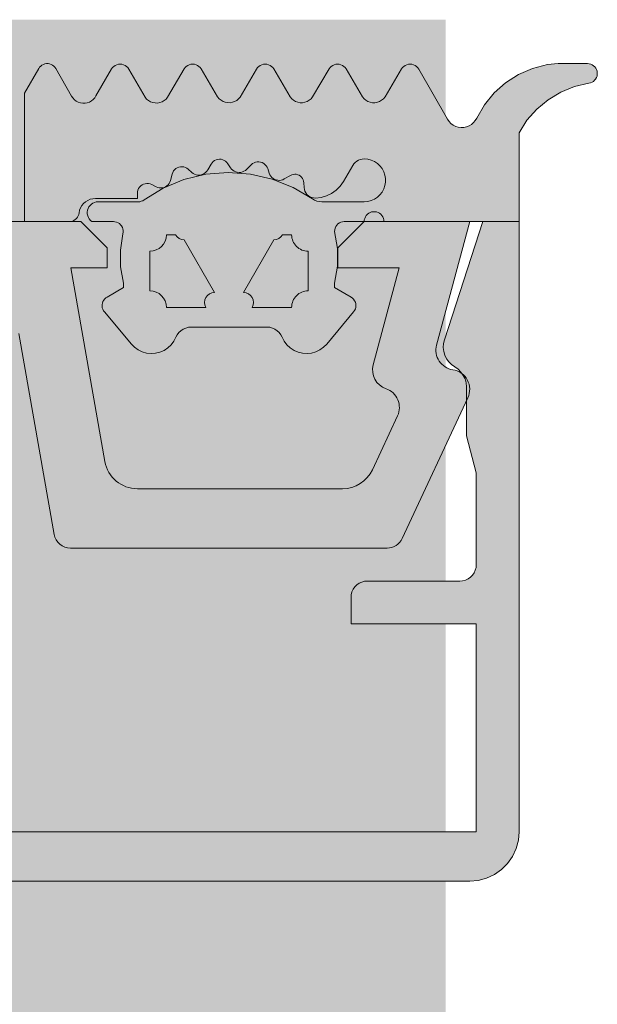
# Model space of a CAD drawing. Header units: metres. Extents: x -3.6 to 84.5, y -11 to 16.8.
# Tile 583 of 656: x 61.5798 to 61.5974, y -0.2097 to -0.1799. Entities that reach past the tile are written whole.
import ezdxf

# ---------------------------------------------------------------- set-up
doc = ezdxf.new("R2010")
doc.units = ezdxf.units.M
doc.header["$MEASUREMENT"] = 0
doc.layers.add('301 - Elemente.Linie', color=7, linetype='Continuous')
doc.layers.add('302 - Elemente.Schraffur', color=7, linetype='Continuous')

msp = doc.modelspace()

# ---------------------------------------------------------------- hatches: boundary and pattern name
at = {"layer": '302 - Elemente.Schraffur', "linetype": 'Continuous', "lineweight": 0, "true_color": 0x002a3f}
msp.add_hatch(color=158, dxfattribs=at).paths.add_polyline_path([(61.592764, -0.413469), (61.592764, -0.179878), (61.542764, -0.179878), (61.542764, -0.413469)])
at = {"layer": '302 - Elemente.Schraffur', "linetype": 'Continuous', "lineweight": 5}
h = msp.add_hatch(color=7, dxfattribs=at)
h.paths.add_polyline_path([(61.579989, -0.182104), (61.579989, -0.185999), (61.581343, -0.185999), (61.581391, -0.185995), (61.581438, -0.185984), (61.581482, -0.185965), (61.581523, -0.18594), (61.581559, -0.185908), (61.581589, -0.18587), (61.581613, -0.185829), (61.581631, -0.185784), (61.581657, -0.185658), (61.581686, -0.185583), (61.581726, -0.185514), (61.581777, -0.185452), (61.581837, -0.185399), (61.581905, -0.185356), (61.581979, -0.185325), (61.582057, -0.185306), (61.582137, -0.185299), (61.583409, -0.185299), (61.583409, -0.185144), (61.583413, -0.185094), (61.583426, -0.185044), (61.583447, -0.184998), (61.583476, -0.184956), (61.583511, -0.184919), (61.583552, -0.184889), (61.583598, -0.184866), (61.583647, -0.184851), (61.583697, -0.184845), (61.583748, -0.184847), (61.583798, -0.184858), (61.583845, -0.184877), (61.583983, -0.184947), (61.584028, -0.184966), (61.584075, -0.184977), (61.584123, -0.18498), (61.584171, -0.184975), (61.584218, -0.184963), (61.584263, -0.184943), (61.584303, -0.184916), (61.584339, -0.184884), (61.584369, -0.184846), (61.584392, -0.184803), (61.584409, -0.184757), (61.584462, -0.184557), (61.58448, -0.184509), (61.584505, -0.184465), (61.584537, -0.184426), (61.584576, -0.184392), (61.584619, -0.184366), (61.584667, -0.184347), (61.584717, -0.184337), (61.584768, -0.184335), (61.584818, -0.184342), (61.584867, -0.184358), (61.584912, -0.184381), (61.584953, -0.184412), (61.58506, -0.184508), (61.5851, -0.184539), (61.585145, -0.184563), (61.585194, -0.18458), (61.585244, -0.184588), (61.585295, -0.184589), (61.585346, -0.184581), (61.585394, -0.184565), (61.58544, -0.184541), (61.58548, -0.18451), (61.585516, -0.184474), (61.585545, -0.184431), (61.585645, -0.184258), (61.585674, -0.184216), (61.58571, -0.18418), (61.585751, -0.18415), (61.585797, -0.184128), (61.585846, -0.184114), (61.585897, -0.184108), (61.585948, -0.184111), (61.585997, -0.184123), (61.586044, -0.184143), (61.586087, -0.18417), (61.586125, -0.184205), (61.586156, -0.184245), (61.586235, -0.184366), (61.586266, -0.184406), (61.586303, -0.184441), (61.586346, -0.184469), (61.586392, -0.184491), (61.586441, -0.184504), (61.586492, -0.184509), (61.586543, -0.184507), (61.586593, -0.184495), (61.586641, -0.184476), (61.586684, -0.18445), (61.586723, -0.184417), (61.586865, -0.184276), (61.586904, -0.184243), (61.586948, -0.184217), (61.586995, -0.184199), (61.587045, -0.184189), (61.587096, -0.184188), (61.587147, -0.184196), (61.587195, -0.184212), (61.58724, -0.184236), (61.58728, -0.184267), (61.587315, -0.184305), (61.587342, -0.184348), (61.587362, -0.184395), (61.587407, -0.184532), (61.587426, -0.184579), (61.587453, -0.184622), (61.587487, -0.184661), (61.587526, -0.184693), (61.58757, -0.184719), (61.587618, -0.184738), (61.587668, -0.184748), (61.587719, -0.18475), (61.58777, -0.184744), (61.587819, -0.18473), (61.587865, -0.184708), (61.588051, -0.184601), (61.588093, -0.184581), (61.588138, -0.184569), (61.588184, -0.184564), (61.58823, -0.184567), (61.588275, -0.184579), (61.588317, -0.184597), (61.588356, -0.184623), (61.58839, -0.184654), (61.588417, -0.184691), (61.588439, -0.184732), (61.588453, -0.184776), (61.588459, -0.184822), (61.588467, -0.184966), (61.588474, -0.185023), (61.588492, -0.185078), (61.588518, -0.185129), (61.588553, -0.185175), (61.588595, -0.185214), (61.588643, -0.185246), (61.588696, -0.185269), (61.588752, -0.185283), (61.58881, -0.185287), (61.588981, -0.185269), (61.589146, -0.185223), (61.589301, -0.185149), (61.589442, -0.18505), (61.589563, -0.184928), (61.589661, -0.184787), (61.589943, -0.184299), (61.589976, -0.18425), (61.590017, -0.184206), (61.590064, -0.184169), (61.590115, -0.184139), (61.590171, -0.184117), (61.590229, -0.184104), (61.590289, -0.184099), (61.590396, -0.184108), (61.5905, -0.184135), (61.590598, -0.184178), (61.590688, -0.184236), (61.590767, -0.184309), (61.590833, -0.184394), (61.590884, -0.184488), (61.590919, -0.18459), (61.590937, -0.184696), (61.590937, -0.184803), (61.590919, -0.184909), (61.590884, -0.18501), (61.590833, -0.185105), (61.590767, -0.18519), (61.590688, -0.185262), (61.590598, -0.185321), (61.5905, -0.185364), (61.590396, -0.18539), (61.590289, -0.185399), (61.589005, -0.185399), (61.588929, -0.185393), (61.588854, -0.185376), (61.588783, -0.185348), (61.588133, -0.184962), (61.587501, -0.184709), (61.586838, -0.184557), (61.58616, -0.184509), (61.585482, -0.184567), (61.584821, -0.184727), (61.584193, -0.184988), (61.583573, -0.185367), (61.583529, -0.185385), (61.583484, -0.185396), (61.583437, -0.185399), (61.582219, -0.185399), (61.582164, -0.185404), (61.58211, -0.185418), (61.582059, -0.185441), (61.582013, -0.185472), (61.581973, -0.18551), (61.581939, -0.185554), (61.581914, -0.185604), (61.581897, -0.185657), (61.581889, -0.185712), (61.581891, -0.185767), (61.581902, -0.185822), (61.581922, -0.185874), (61.581951, -0.185921), (61.581987, -0.185964), (61.582029, -0.185999), (61.58268, -0.185999), (61.582729, -0.186003), (61.582777, -0.186015), (61.582822, -0.186035), (61.582863, -0.186061), (61.582899, -0.186094), (61.58293, -0.186133), (61.582953, -0.186176), (61.58297, -0.186222), (61.582979, -0.18627), (61.582979, -0.186319), (61.582897, -0.186868), (61.582902, -0.187374), (61.582989, -0.187872), (61.582989, -0.187999), (61.582489, -0.188288), (61.58245, -0.188315), (61.582415, -0.188348), (61.582387, -0.188386), (61.582364, -0.188428), (61.582349, -0.188472), (61.58234, -0.188519), (61.58234, -0.188567), (61.582346, -0.188614), (61.582361, -0.188659), (61.582382, -0.188702), (61.582409, -0.188741), (61.583226, -0.189714), (61.583322, -0.18981), (61.583433, -0.189889), (61.583556, -0.189948), (61.583688, -0.189985), (61.583823, -0.189999), (61.583959, -0.18999), (61.584092, -0.189958), (61.584217, -0.189904), (61.584331, -0.189829), (61.584431, -0.189737), (61.584514, -0.189628), (61.584616, -0.189433), (61.584666, -0.189366), (61.584727, -0.189308), (61.584797, -0.189261), (61.584874, -0.189227), (61.584955, -0.189206), (61.585038, -0.189199), (61.58734, -0.189199), (61.587423, -0.189206), (61.587505, -0.189227), (61.587581, -0.189261), (61.587651, -0.189308), (61.587712, -0.189366), (61.587763, -0.189433), (61.587864, -0.189628), (61.587947, -0.189736), (61.588047, -0.189829), (61.588161, -0.189904), (61.588286, -0.189958), (61.588419, -0.18999), (61.588555, -0.189999), (61.588691, -0.189985), (61.588822, -0.189948), (61.588945, -0.189889), (61.589056, -0.18981), (61.589152, -0.189714), (61.589969, -0.188741), (61.589999, -0.188698), (61.590021, -0.18865), (61.590034, -0.1886), (61.590039, -0.188548), (61.590034, -0.188496), (61.590021, -0.188445), (61.589999, -0.188398), (61.589969, -0.188355), (61.589932, -0.188318), (61.589889, -0.188288), (61.589389, -0.187999), (61.589389, -0.187872), (61.589478, -0.18735), (61.589478, -0.186821), (61.589389, -0.186299), (61.589394, -0.186248), (61.589407, -0.186198), (61.589428, -0.186151), (61.589458, -0.186108), (61.589494, -0.186071), (61.589536, -0.186041), (61.589583, -0.186019), (61.589633, -0.186005), (61.589684, -0.185999), (61.590289, -0.185999), (61.590293, -0.18595), (61.590305, -0.185902), (61.590325, -0.185857), (61.590352, -0.185815), (61.590386, -0.185779), (61.590425, -0.185748), (61.590469, -0.185725), (61.590515, -0.185708), (61.590564, -0.1857), (61.590614, -0.1857), (61.590663, -0.185708), (61.59071, -0.185725), (61.590753, -0.185748), (61.590792, -0.185779), (61.590826, -0.185815), (61.590853, -0.185857), (61.590873, -0.185902), (61.590885, -0.18595), (61.590889, -0.185999), (61.594989, -0.185999), (61.594989, -0.183309), (61.595227, -0.182929), (61.595522, -0.182591), (61.595866, -0.182304), (61.596251, -0.182073), (61.596668, -0.181906), (61.597153, -0.181795), (61.5972, -0.181776), (61.597242, -0.181749), (61.597279, -0.181716), (61.59731, -0.181677), (61.597335, -0.181634), (61.597351, -0.181587), (61.59736, -0.181537), (61.59736, -0.181488), (61.597353, -0.181438), (61.597337, -0.181391), (61.597313, -0.181347), (61.597283, -0.181307), (61.597246, -0.181274), (61.597205, -0.181246), (61.597159, -0.181226), (61.597111, -0.181214), (61.597061, -0.18121), (61.596177, -0.181211), (61.595849, -0.181239), (61.595397, -0.181353), (61.594969, -0.181537), (61.594576, -0.181788), (61.594228, -0.182098), (61.593934, -0.182459), (61.593659, -0.182935), (61.593605, -0.183), (61.593542, -0.183054), (61.59347, -0.183097), (61.593392, -0.183128), (61.59331, -0.183145), (61.593227, -0.183148), (61.593144, -0.183137), (61.593064, -0.183113), (61.592989, -0.183076), (61.592921, -0.183026), (61.592863, -0.182966), (61.592815, -0.182897), (61.591943, -0.181376), (61.591913, -0.181333), (61.591876, -0.181296), (61.591834, -0.181266), (61.591787, -0.181244), (61.591737, -0.18123), (61.591685, -0.181225), (61.591633, -0.181229), (61.591582, -0.181242), (61.591535, -0.181264), (61.591492, -0.181293), (61.591455, -0.181329), (61.591425, -0.181372), (61.590921, -0.182219), (61.590874, -0.182275), (61.590819, -0.182321), (61.590756, -0.182357), (61.590688, -0.182382), (61.590616, -0.182395), (61.590544, -0.182395), (61.590472, -0.182382), (61.590404, -0.182357), (61.590341, -0.182321), (61.590286, -0.182275), (61.590239, -0.182219), (61.589741, -0.181372), (61.589711, -0.18133), (61.589674, -0.181294), (61.589631, -0.181264), (61.589584, -0.181242), (61.589534, -0.181229), (61.589483, -0.181224), (61.589431, -0.181229), (61.589381, -0.181242), (61.589334, -0.181264), (61.589291, -0.181293), (61.589254, -0.18133), (61.589224, -0.181372), (61.588723, -0.182219), (61.588676, -0.182275), (61.588621, -0.182321), (61.588558, -0.182357), (61.58849, -0.182382), (61.588419, -0.182395), (61.588347, -0.182395), (61.588276, -0.182382), (61.588208, -0.182357), (61.588145, -0.182321), (61.58809, -0.182275), (61.588043, -0.182219), (61.587545, -0.181372), (61.587515, -0.18133), (61.587478, -0.181293), (61.587435, -0.181264), (61.587388, -0.181242), (61.587337, -0.181229), (61.587285, -0.181224), (61.587234, -0.181229), (61.587183, -0.181243), (61.587136, -0.181265), (61.587094, -0.181294), (61.587057, -0.181331), (61.587027, -0.181374), (61.58653, -0.182229), (61.586481, -0.182282), (61.586424, -0.182327), (61.58636, -0.182361), (61.586292, -0.182383), (61.58622, -0.182394), (61.586148, -0.182393), (61.586077, -0.18238), (61.586009, -0.182355), (61.585946, -0.18232), (61.58589, -0.182274), (61.585843, -0.182219), (61.585345, -0.181372), (61.585315, -0.18133), (61.585278, -0.181293), (61.585235, -0.181264), (61.585188, -0.181242), (61.585138, -0.181229), (61.585086, -0.181224), (61.585034, -0.181229), (61.584984, -0.181242), (61.584937, -0.181264), (61.584894, -0.181294), (61.584857, -0.18133), (61.584827, -0.181373), (61.584326, -0.182229), (61.584279, -0.182284), (61.584223, -0.182331), (61.58416, -0.182367), (61.584092, -0.182391), (61.584021, -0.182404), (61.583948, -0.182403), (61.583877, -0.182391), (61.583808, -0.182366), (61.583746, -0.18233), (61.58369, -0.182284), (61.583643, -0.182228), (61.583145, -0.181374), (61.583115, -0.181331), (61.583078, -0.181295), (61.583036, -0.181265), (61.582988, -0.181243), (61.582938, -0.181229), (61.582886, -0.181225), (61.582834, -0.181229), (61.582784, -0.181243), (61.582737, -0.181265), (61.582694, -0.181294), (61.582657, -0.181331), (61.582627, -0.181373), (61.582152, -0.182185), (61.582115, -0.182244), (61.58207, -0.182296), (61.582016, -0.18234), (61.581955, -0.182374), (61.58189, -0.182398), (61.581821, -0.18241), (61.581752, -0.182411), (61.581683, -0.182401), (61.581617, -0.182379), (61.581555, -0.182346), (61.5815, -0.182303), (61.581453, -0.182252), (61.581415, -0.182194), (61.580936, -0.18136), (61.580908, -0.18132), (61.580875, -0.181285), (61.580836, -0.181256), (61.580793, -0.181233), (61.580747, -0.181218), (61.5807, -0.18121), (61.580651, -0.18121), (61.580603, -0.181218), (61.580557, -0.181233), (61.580515, -0.181256), (61.580476, -0.181285), (61.580443, -0.18132), (61.580415, -0.18136)])
h.paths.add_polyline_path([(61.58379, -0.188125), (61.583789, -0.1881), (61.583789, -0.1869), (61.58379, -0.186876), (61.583791, -0.186851), (61.583794, -0.186827), (61.583799, -0.186802), (61.583804, -0.186779), (61.583811, -0.186755), (61.583818, -0.186732), (61.583827, -0.186709), (61.583837, -0.186686), (61.583848, -0.186664), (61.58386, -0.186643), (61.583873, -0.186622), (61.583887, -0.186602), (61.583902, -0.186583), (61.583919, -0.186564), (61.583935, -0.186547), (61.583953, -0.18653), (61.583972, -0.186514), (61.583991, -0.186498), (61.584011, -0.186484), (61.584032, -0.186471), (61.584053, -0.186459), (61.584075, -0.186448), (61.584098, -0.186438), (61.584121, -0.186429), (61.584144, -0.186422), (61.584167, -0.186415), (61.584191, -0.18641), (61.584216, -0.186405), (61.58424, -0.186402), (61.584264, -0.186401), (61.584289, -0.1864), (61.584575, -0.1864), (61.584595, -0.186401), (61.584614, -0.186404), (61.584633, -0.186408), (61.584652, -0.186413), (61.584671, -0.186419), (61.584689, -0.186427), (61.584707, -0.186435), (61.584724, -0.186445), (61.58474, -0.186456), (61.584756, -0.186468), (61.58477, -0.186481), (61.584784, -0.186495), (61.584797, -0.18651), (61.584809, -0.186525), (61.58482, -0.186542), (61.585749, -0.18815), (61.585758, -0.188167), (61.585766, -0.188185), (61.585773, -0.188204), (61.585779, -0.188222), (61.585783, -0.188242), (61.585786, -0.188261), (61.585788, -0.18828), (61.585789, -0.1883), (61.585788, -0.18832), (61.585786, -0.188339), (61.585783, -0.188359), (61.585779, -0.188378), (61.585773, -0.188396), (61.585766, -0.188415), (61.585758, -0.188433), (61.585749, -0.18845), (61.585738, -0.188467), (61.585727, -0.188483), (61.585715, -0.188498), (61.585701, -0.188512), (61.585687, -0.188526), (61.585672, -0.188538), (61.585656, -0.188549), (61.585639, -0.18856), (61.585622, -0.188569), (61.585604, -0.188577), (61.585585, -0.188584), (61.585567, -0.18859), (61.585547, -0.188594), (61.585528, -0.188597), (61.585509, -0.188599), (61.585489, -0.1886), (61.584289, -0.1886), (61.584264, -0.188599), (61.58424, -0.188598), (61.584216, -0.188595), (61.584191, -0.18859), (61.584167, -0.188585), (61.584144, -0.188578), (61.584121, -0.188571), (61.584098, -0.188562), (61.584075, -0.188552), (61.584053, -0.188541), (61.584032, -0.188529), (61.584011, -0.188516), (61.583991, -0.188502), (61.583972, -0.188487), (61.583953, -0.18847), (61.583935, -0.188454), (61.583919, -0.188436), (61.583902, -0.188417), (61.583887, -0.188398), (61.583873, -0.188378), (61.58386, -0.188357), (61.583848, -0.188336), (61.583837, -0.188314), (61.583827, -0.188291), (61.583818, -0.188268), (61.583811, -0.188245), (61.583804, -0.188222), (61.583799, -0.188198), (61.583794, -0.188173), (61.583791, -0.188149)], flags=0)
h.paths.add_polyline_path([(61.58659, -0.18832), (61.586589, -0.1883), (61.58659, -0.18828), (61.586592, -0.188261), (61.586595, -0.188242), (61.586599, -0.188222), (61.586605, -0.188204), (61.586612, -0.188185), (61.58662, -0.188167), (61.586629, -0.18815), (61.587558, -0.186542), (61.587569, -0.186525), (61.587581, -0.18651), (61.587594, -0.186495), (61.587608, -0.186481), (61.587622, -0.186468), (61.587638, -0.186456), (61.587654, -0.186445), (61.587671, -0.186435), (61.587689, -0.186427), (61.587707, -0.186419), (61.587726, -0.186413), (61.587745, -0.186408), (61.587764, -0.186404), (61.587783, -0.186401), (61.587803, -0.1864), (61.588089, -0.1864), (61.588113, -0.186401), (61.588138, -0.186402), (61.588162, -0.186405), (61.588186, -0.18641), (61.58821, -0.186415), (61.588234, -0.186422), (61.588257, -0.186429), (61.58828, -0.186438), (61.588303, -0.186448), (61.588325, -0.186459), (61.588346, -0.186471), (61.588367, -0.186484), (61.588387, -0.186498), (61.588406, -0.186514), (61.588425, -0.18653), (61.588443, -0.186546), (61.588459, -0.186564), (61.588475, -0.186583), (61.588491, -0.186602), (61.588505, -0.186622), (61.588518, -0.186643), (61.58853, -0.186664), (61.588541, -0.186686), (61.588551, -0.186709), (61.58856, -0.186732), (61.588567, -0.186755), (61.588574, -0.186779), (61.588579, -0.186802), (61.588584, -0.186827), (61.588587, -0.186851), (61.588588, -0.186876), (61.588589, -0.1869), (61.588589, -0.1881), (61.588588, -0.188125), (61.588587, -0.188149), (61.588584, -0.188173), (61.588579, -0.188198), (61.588574, -0.188222), (61.588567, -0.188245), (61.58856, -0.188268), (61.588551, -0.188291), (61.588541, -0.188314), (61.58853, -0.188336), (61.588518, -0.188357), (61.588505, -0.188378), (61.588491, -0.188398), (61.588475, -0.188417), (61.588459, -0.188436), (61.588443, -0.188454), (61.588425, -0.188471), (61.588406, -0.188487), (61.588387, -0.188502), (61.588367, -0.188516), (61.588346, -0.188529), (61.588325, -0.188541), (61.588303, -0.188552), (61.58828, -0.188562), (61.588257, -0.188571), (61.588234, -0.188579), (61.58821, -0.188585), (61.588186, -0.18859), (61.588162, -0.188595), (61.588138, -0.188598), (61.588113, -0.188599), (61.588089, -0.1886), (61.586889, -0.1886), (61.586869, -0.188599), (61.58685, -0.188597), (61.58683, -0.188594), (61.586811, -0.18859), (61.586793, -0.188584), (61.586774, -0.188577), (61.586756, -0.188569), (61.586739, -0.18856), (61.586722, -0.188549), (61.586706, -0.188538), (61.586691, -0.188526), (61.586677, -0.188512), (61.586663, -0.188498), (61.586651, -0.188483), (61.58664, -0.188467), (61.586629, -0.18845), (61.58662, -0.188433), (61.586612, -0.188415), (61.586605, -0.188396), (61.586599, -0.188378), (61.586595, -0.188359), (61.586592, -0.188339)], flags=0)
for points in [[(61.544989, -0.186), (61.544989, -0.2045), (61.545008, -0.204735), (61.545062, -0.204963), (61.545153, -0.205181), (61.545276, -0.205382), (61.545428, -0.205561), (61.545607, -0.205713), (61.545808, -0.205836), (61.546026, -0.205927), (61.546254, -0.205981), (61.546489, -0.206), (61.593489, -0.206), (61.593724, -0.205981), (61.593953, -0.205927), (61.59417, -0.205836), (61.594371, -0.205713), (61.59455, -0.205561), (61.594703, -0.205382), (61.594826, -0.205181), (61.594916, -0.204963), (61.594971, -0.204735), (61.594989, -0.2045), (61.594989, -0.186), (61.593888, -0.186), (61.592723, -0.189584), (61.592696, -0.189699), (61.592689, -0.189818), (61.592703, -0.189936), (61.592736, -0.190051), (61.592787, -0.190158), (61.592857, -0.190255), (61.592941, -0.190338), (61.593139, -0.190476), (61.593225, -0.190562), (61.593295, -0.190662), (61.593347, -0.190773), (61.593378, -0.190891), (61.593389, -0.191012), (61.593389, -0.1925), (61.593689, -0.19362), (61.593689, -0.1964), (61.593683, -0.196478), (61.593665, -0.196554), (61.593635, -0.196627), (61.593594, -0.196694), (61.593543, -0.196753), (61.593483, -0.196804), (61.593416, -0.196845), (61.593344, -0.196875), (61.593267, -0.196894), (61.593189, -0.1969), (61.590389, -0.1969), (61.590311, -0.196906), (61.590235, -0.196924), (61.590162, -0.196954), (61.590095, -0.196995), (61.590036, -0.197046), (61.589985, -0.197106), (61.589944, -0.197173), (61.589914, -0.197245), (61.589895, -0.197322), (61.589889, -0.1974), (61.589889, -0.1982), (61.593689, -0.1982), (61.593689, -0.2045), (61.546289, -0.2045), (61.546289, -0.1982), (61.550089, -0.1982), (61.550089, -0.1974), (61.550083, -0.197322), (61.550065, -0.197245), (61.550035, -0.197173), (61.549994, -0.197106), (61.549943, -0.197046), (61.549883, -0.196995), (61.549816, -0.196954), (61.549744, -0.196924), (61.549667, -0.196906), (61.549589, -0.1969), (61.546789, -0.1969), (61.546711, -0.196894), (61.546635, -0.196875), (61.546562, -0.196845), (61.546495, -0.196804), (61.546436, -0.196753), (61.546385, -0.196694), (61.546344, -0.196627), (61.546314, -0.196554), (61.546295, -0.196478), (61.546289, -0.1964), (61.546289, -0.19362), (61.546589, -0.1925), (61.546589, -0.191012), (61.5466, -0.190891), (61.546631, -0.190773), (61.546683, -0.190662), (61.546753, -0.190562), (61.546839, -0.190476), (61.547037, -0.190338), (61.547121, -0.190255), (61.547191, -0.190158), (61.547243, -0.190051), (61.547276, -0.189936), (61.547289, -0.189818), (61.547282, -0.189699), (61.547255, -0.189584), (61.54609, -0.186)], [(61.560166, -0.189398, -0.36397), (61.560462, -0.18915), (61.569739, -0.18915, -0.8), (61.570239, -0.18915), (61.579517, -0.18915, -0.36397), (61.579812, -0.189398), (61.580886, -0.195487, 0.36397), (61.581378, -0.1959), (61.590988, -0.1959, 0.291473), (61.591441, -0.195611), (61.593433, -0.191341, 0.501627), (61.592977, -0.190493, -0.448151), (61.592486, -0.189745), (61.593489, -0.186), (61.590289, -0.186), (61.589489, -0.1868), (61.589489, -0.1874), (61.591354, -0.1874), (61.590565, -0.190345, 0.394822), (61.590951, -0.191068, -0.446174), (61.591301, -0.191889), (61.59054, -0.193523, -0.291473), (61.589633, -0.1941), (61.58341, -0.1941, -0.36397), (61.582425, -0.193274), (61.581389, -0.1874), (61.582489, -0.1874), (61.582489, -0.1868), (61.581689, -0.186), (61.558289, -0.186), (61.557489, -0.1868), (61.557489, -0.1874), (61.558589, -0.1874), (61.557553, -0.193274, -0.36397), (61.556569, -0.1941), (61.550345, -0.1941, -0.291473), (61.549439, -0.193523), (61.548677, -0.191889, -0.446174), (61.549027, -0.191068, 0.394822), (61.549413, -0.190345), (61.548624, -0.1874), (61.550489, -0.1874), (61.550489, -0.1868), (61.549689, -0.186), (61.546489, -0.186), (61.547492, -0.189745, -0.448151), (61.547001, -0.190493, 0.501627), (61.546545, -0.191341), (61.548537, -0.195611, 0.291473), (61.54899, -0.1959), (61.5586, -0.1959, 0.36397), (61.559092, -0.195487)]]:
    msp.add_hatch(color=7, dxfattribs=at).paths.add_polyline_path(points)

# ---------------------------------------------------------------- linework, layer by layer
at = {"layer": '301 - Elemente.Linie', "color": 7, "linetype": 'Continuous', "lineweight": 5}
msp.add_lwpolyline([(61.589969, -0.188741), (61.589999, -0.188698), (61.590021, -0.18865), (61.590034, -0.1886), (61.590039, -0.188548), (61.590034, -0.188496), (61.590021, -0.188445), (61.589999, -0.188398), (61.589969, -0.188355), (61.589932, -0.188318), (61.589889, -0.188288), (61.589389, -0.187999), (61.589389, -0.187872), (61.589478, -0.18735), (61.589478, -0.186821), (61.589389, -0.186299), (61.589394, -0.186248), (61.589407, -0.186198), (61.589428, -0.186151), (61.589458, -0.186108), (61.589494, -0.186071), (61.589536, -0.186041), (61.589583, -0.186019), (61.589633, -0.186005), (61.589684, -0.185999), (61.590289, -0.185999), (61.590293, -0.18595), (61.590305, -0.185902), (61.590325, -0.185857), (61.590352, -0.185815), (61.590386, -0.185779), (61.590425, -0.185748), (61.590469, -0.185725), (61.590515, -0.185708), (61.590564, -0.1857), (61.590614, -0.1857), (61.590663, -0.185708), (61.59071, -0.185725), (61.590753, -0.185748), (61.590792, -0.185779), (61.590826, -0.185815), (61.590853, -0.185857), (61.590873, -0.185902), (61.590885, -0.18595), (61.590889, -0.185999), (61.594989, -0.185999), (61.594989, -0.183309), (61.595227, -0.182929), (61.595522, -0.182591), (61.595866, -0.182304), (61.596251, -0.182073), (61.596668, -0.181906), (61.597105, -0.181807), (61.597153, -0.181795), (61.5972, -0.181776), (61.597242, -0.181749), (61.597279, -0.181716), (61.59731, -0.181677), (61.597335, -0.181634), (61.597351, -0.181587), (61.59736, -0.181537), (61.59736, -0.181488), (61.597353, -0.181438), (61.597337, -0.181391), (61.597313, -0.181347), (61.597283, -0.181307), (61.597246, -0.181274), (61.597205, -0.181246), (61.597159, -0.181226), (61.597111, -0.181214), (61.597061, -0.18121), (61.596177, -0.181211), (61.595849, -0.181239), (61.595397, -0.181353), (61.594969, -0.181537), (61.594576, -0.181788), (61.594228, -0.182098), (61.593934, -0.182459), (61.593701, -0.182863), (61.593659, -0.182935), (61.593605, -0.183), (61.593542, -0.183054), (61.59347, -0.183097), (61.593392, -0.183128), (61.59331, -0.183145), (61.593227, -0.183148), (61.593144, -0.183137), (61.593064, -0.183113), (61.592989, -0.183076), (61.592921, -0.183026), (61.592863, -0.182966), (61.592815, -0.182897), (61.591943, -0.181376), (61.591913, -0.181333), (61.591876, -0.181296), (61.591834, -0.181266), (61.591787, -0.181244), (61.591737, -0.18123), (61.591685, -0.181225), (61.591633, -0.181229), (61.591582, -0.181242), (61.591535, -0.181264), (61.591492, -0.181293), (61.591455, -0.181329), (61.591425, -0.181372), (61.590921, -0.182219), (61.590874, -0.182275), (61.590819, -0.182321), (61.590756, -0.182357), (61.590688, -0.182382), (61.590616, -0.182395), (61.590544, -0.182395), (61.590472, -0.182382), (61.590404, -0.182357), (61.590341, -0.182321), (61.590286, -0.182275), (61.590239, -0.182219), (61.589741, -0.181372), (61.589711, -0.18133), (61.589674, -0.181294), (61.589631, -0.181264), (61.589584, -0.181242), (61.589534, -0.181229), (61.589483, -0.181224), (61.589431, -0.181229), (61.589381, -0.181242), (61.589334, -0.181264), (61.589291, -0.181293), (61.589254, -0.18133), (61.589224, -0.181372), (61.588723, -0.182219), (61.588676, -0.182275), (61.588621, -0.182321), (61.588558, -0.182357), (61.58849, -0.182382), (61.588419, -0.182395), (61.588347, -0.182395), (61.588276, -0.182382), (61.588208, -0.182357), (61.588145, -0.182321), (61.58809, -0.182275), (61.588043, -0.182219), (61.587545, -0.181372), (61.587515, -0.18133), (61.587478, -0.181293), (61.587435, -0.181264), (61.587388, -0.181242), (61.587337, -0.181229), (61.587285, -0.181224), (61.587234, -0.181229), (61.587183, -0.181243), (61.587136, -0.181265), (61.587094, -0.181294), (61.587057, -0.181331), (61.587027, -0.181374), (61.58653, -0.182229), (61.586481, -0.182282), (61.586424, -0.182327), (61.58636, -0.182361), (61.586292, -0.182383), (61.58622, -0.182394), (61.586148, -0.182393), (61.586077, -0.18238), (61.586009, -0.182355), (61.585946, -0.18232), (61.58589, -0.182274), (61.585843, -0.182219), (61.585345, -0.181372), (61.585315, -0.18133), (61.585278, -0.181293), (61.585235, -0.181264), (61.585188, -0.181242), (61.585138, -0.181229), (61.585086, -0.181224), (61.585034, -0.181229), (61.584984, -0.181242), (61.584937, -0.181264), (61.584894, -0.181294), (61.584857, -0.18133), (61.584827, -0.181373), (61.584326, -0.182229), (61.584279, -0.182284), (61.584223, -0.182331), (61.58416, -0.182367), (61.584092, -0.182391), (61.584021, -0.182404), (61.583948, -0.182403), (61.583877, -0.182391), (61.583808, -0.182366), (61.583746, -0.18233), (61.58369, -0.182284), (61.583643, -0.182228), (61.583145, -0.181374), (61.583115, -0.181331), (61.583078, -0.181295), (61.583036, -0.181265), (61.582988, -0.181243), (61.582938, -0.181229), (61.582886, -0.181225), (61.582834, -0.181229), (61.582784, -0.181243), (61.582737, -0.181265), (61.582694, -0.181294), (61.582657, -0.181331), (61.582627, -0.181373), (61.582152, -0.182185), (61.582115, -0.182244), (61.58207, -0.182296), (61.582016, -0.18234), (61.581955, -0.182374), (61.58189, -0.182398), (61.581821, -0.18241), (61.581752, -0.182411), (61.581683, -0.182401), (61.581617, -0.182379), (61.581555, -0.182346), (61.5815, -0.182303), (61.581453, -0.182252), (61.581415, -0.182194), (61.580936, -0.18136), (61.580908, -0.18132), (61.580875, -0.181285), (61.580836, -0.181256), (61.580793, -0.181233), (61.580747, -0.181218), (61.5807, -0.18121), (61.580651, -0.18121), (61.580603, -0.181218), (61.580557, -0.181233), (61.580515, -0.181256), (61.580476, -0.181285), (61.580443, -0.18132), (61.580415, -0.18136), (61.579989, -0.182104), (61.579989, -0.185999), (61.581343, -0.185999), (61.581391, -0.185995), (61.581438, -0.185984), (61.581482, -0.185965), (61.581523, -0.18594), (61.581559, -0.185908), (61.581589, -0.18587), (61.581613, -0.185829), (61.581631, -0.185784), (61.581641, -0.185737), (61.581657, -0.185658), (61.581686, -0.185583), (61.581726, -0.185514), (61.581777, -0.185452), (61.581837, -0.185399), (61.581905, -0.185356), (61.581979, -0.185325), (61.582057, -0.185306), (61.582137, -0.185299), (61.583409, -0.185299), (61.583409, -0.185144), (61.583413, -0.185094), (61.583426, -0.185044), (61.583447, -0.184998), (61.583476, -0.184956), (61.583511, -0.184919), (61.583552, -0.184889), (61.583598, -0.184866), (61.583647, -0.184851), (61.583697, -0.184845), (61.583748, -0.184847), (61.583798, -0.184858), (61.583845, -0.184877), (61.583983, -0.184947), (61.584028, -0.184966), (61.584075, -0.184977), (61.584123, -0.18498), (61.584171, -0.184975), (61.584218, -0.184963), (61.584263, -0.184943), (61.584303, -0.184916), (61.584339, -0.184884), (61.584369, -0.184846), (61.584392, -0.184803), (61.584409, -0.184757), (61.584462, -0.184557), (61.58448, -0.184509), (61.584505, -0.184465), (61.584537, -0.184426), (61.584576, -0.184392), (61.584619, -0.184366), (61.584667, -0.184347), (61.584717, -0.184337), (61.584768, -0.184335), (61.584818, -0.184342), (61.584867, -0.184358), (61.584912, -0.184381), (61.584953, -0.184412), (61.58506, -0.184508), (61.5851, -0.184539), (61.585145, -0.184563), (61.585194, -0.18458), (61.585244, -0.184588), (61.585295, -0.184589), (61.585346, -0.184581), (61.585394, -0.184565), (61.58544, -0.184541), (61.58548, -0.18451), (61.585516, -0.184474), (61.585545, -0.184431), (61.585645, -0.184258), (61.585674, -0.184216), (61.58571, -0.18418), (61.585751, -0.18415), (61.585797, -0.184128), (61.585846, -0.184114), (61.585897, -0.184108), (61.585948, -0.184111), (61.585997, -0.184123), (61.586044, -0.184143), (61.586087, -0.18417), (61.586125, -0.184205), (61.586156, -0.184245), (61.586235, -0.184366), (61.586266, -0.184406), (61.586303, -0.184441), (61.586346, -0.184469), (61.586392, -0.184491), (61.586441, -0.184504), (61.586492, -0.184509), (61.586543, -0.184507), (61.586593, -0.184495), (61.586641, -0.184476), (61.586684, -0.18445), (61.586723, -0.184417), (61.586865, -0.184276), (61.586904, -0.184243), (61.586948, -0.184217), (61.586995, -0.184199), (61.587045, -0.184189), (61.587096, -0.184188), (61.587147, -0.184196), (61.587195, -0.184212), (61.58724, -0.184236), (61.58728, -0.184267), (61.587315, -0.184305), (61.587342, -0.184348), (61.587362, -0.184395), (61.587407, -0.184532), (61.587426, -0.184579), (61.587453, -0.184622), (61.587487, -0.184661), (61.587526, -0.184693), (61.58757, -0.184719), (61.587618, -0.184738), (61.587668, -0.184748), (61.587719, -0.18475), (61.58777, -0.184744), (61.587819, -0.18473), (61.587865, -0.184708), (61.588051, -0.184601), (61.588093, -0.184581), (61.588138, -0.184569), (61.588184, -0.184564), (61.58823, -0.184567), (61.588275, -0.184579), (61.588317, -0.184597), (61.588356, -0.184623), (61.58839, -0.184654), (61.588417, -0.184691), (61.588439, -0.184732), (61.588453, -0.184776), (61.588459, -0.184822), (61.588467, -0.184966), (61.588474, -0.185023), (61.588492, -0.185078), (61.588518, -0.185129), (61.588553, -0.185175), (61.588595, -0.185214), (61.588643, -0.185246), (61.588696, -0.185269), (61.588752, -0.185283), (61.58881, -0.185287), (61.588981, -0.185269), (61.589146, -0.185223), (61.589301, -0.185149), (61.589442, -0.18505), (61.589563, -0.184928), (61.589661, -0.184787), (61.589943, -0.184299), (61.589976, -0.18425), (61.590017, -0.184206), (61.590064, -0.184169), (61.590115, -0.184139), (61.590171, -0.184117), (61.590229, -0.184104), (61.590289, -0.184099), (61.590396, -0.184108), (61.5905, -0.184135), (61.590598, -0.184178), (61.590688, -0.184236), (61.590767, -0.184309), (61.590833, -0.184394), (61.590884, -0.184488), (61.590919, -0.18459), (61.590937, -0.184696), (61.590937, -0.184803), (61.590919, -0.184909), (61.590884, -0.18501), (61.590833, -0.185105), (61.590767, -0.18519), (61.590688, -0.185262), (61.590598, -0.185321), (61.5905, -0.185364), (61.590396, -0.18539), (61.590289, -0.185399), (61.589005, -0.185399), (61.588929, -0.185393), (61.588854, -0.185376), (61.588783, -0.185348), (61.588718, -0.185309), (61.588133, -0.184962), (61.587501, -0.184709), (61.586838, -0.184557), (61.58616, -0.184509), (61.585482, -0.184567), (61.584821, -0.184727), (61.584193, -0.184988), (61.583613, -0.185343), (61.583573, -0.185367), (61.583529, -0.185385), (61.583484, -0.185396), (61.583437, -0.185399), (61.582219, -0.185399), (61.582164, -0.185404), (61.58211, -0.185418), (61.582059, -0.185441), (61.582013, -0.185472), (61.581973, -0.18551), (61.581939, -0.185554), (61.581914, -0.185604), (61.581897, -0.185657), (61.581889, -0.185712), (61.581891, -0.185767), (61.581902, -0.185822), (61.581922, -0.185874), (61.581951, -0.185921), (61.581987, -0.185964), (61.582029, -0.185999), (61.58268, -0.185999), (61.582729, -0.186003), (61.582777, -0.186015), (61.582822, -0.186035), (61.582863, -0.186061), (61.582899, -0.186094), (61.58293, -0.186133), (61.582953, -0.186176), (61.58297, -0.186222), (61.582979, -0.18627), (61.582979, -0.186319), (61.582972, -0.186368), (61.582897, -0.186868), (61.582902, -0.187374), (61.582989, -0.187872), (61.582989, -0.187999), (61.582489, -0.188288), (61.58245, -0.188315), (61.582415, -0.188348), (61.582387, -0.188386), (61.582364, -0.188428), (61.582349, -0.188472), (61.58234, -0.188519), (61.58234, -0.188567), (61.582346, -0.188614), (61.582361, -0.188659), (61.582382, -0.188702), (61.582409, -0.188741), (61.583226, -0.189714), (61.583322, -0.18981), (61.583433, -0.189889), (61.583556, -0.189948), (61.583688, -0.189985), (61.583823, -0.189999), (61.583959, -0.18999), (61.584092, -0.189958), (61.584217, -0.189904), (61.584331, -0.189829), (61.584431, -0.189737), (61.584514, -0.189628), (61.584577, -0.189507), (61.584616, -0.189433), (61.584666, -0.189366), (61.584727, -0.189308), (61.584797, -0.189261), (61.584874, -0.189227), (61.584955, -0.189206), (61.585038, -0.189199), (61.58734, -0.189199), (61.587423, -0.189206), (61.587505, -0.189227), (61.587581, -0.189261), (61.587651, -0.189308), (61.587712, -0.189366), (61.587763, -0.189433), (61.587801, -0.189507), (61.587864, -0.189628), (61.587947, -0.189736), (61.588047, -0.189829), (61.588161, -0.189904), (61.588286, -0.189958), (61.588419, -0.18999), (61.588555, -0.189999), (61.588691, -0.189985), (61.588822, -0.189948), (61.588945, -0.189889), (61.589056, -0.18981), (61.589152, -0.189714)], close=True, dxfattribs=at)
msp.add_lwpolyline([(61.546489, -0.206), (61.593489, -0.206), (61.59375, -0.205977), (61.594002, -0.205909), (61.594239, -0.205799), (61.594453, -0.205649), (61.594638, -0.205464), (61.594788, -0.20525), (61.594899, -0.205013), (61.594966, -0.20476), (61.594989, -0.2045), (61.594989, -0.186), (61.593888, -0.186), (61.592723, -0.189584), (61.592696, -0.189699), (61.592689, -0.189818), (61.592703, -0.189936), (61.592736, -0.190051), (61.592787, -0.190158), (61.592857, -0.190255), (61.592941, -0.190338), (61.593039, -0.190406), (61.593139, -0.190476), (61.593225, -0.190562), (61.593295, -0.190662), (61.593347, -0.190773), (61.593378, -0.190891), (61.593389, -0.191012), (61.593389, -0.1925), (61.593689, -0.19362), (61.593689, -0.1964), (61.593681, -0.196487), (61.593659, -0.196571), (61.593622, -0.19665), (61.593572, -0.196721), (61.59351, -0.196783), (61.593439, -0.196833), (61.59336, -0.19687), (61.593276, -0.196892), (61.593189, -0.1969), (61.590389, -0.1969), (61.590302, -0.196908), (61.590218, -0.19693), (61.590139, -0.196967), (61.590068, -0.197017), (61.590006, -0.197079), (61.589956, -0.19715), (61.589919, -0.197229), (61.589897, -0.197313), (61.589889, -0.1974), (61.589889, -0.1982), (61.593689, -0.1982), (61.593689, -0.2045), (61.546289, -0.2045)], dxfattribs=at)
msp.add_lwpolyline([(61.558289, -0.186), (61.581689, -0.186), (61.582489, -0.1868), (61.582489, -0.1874), (61.581389, -0.1874), (61.582425, -0.193274, 0.36397), (61.58341, -0.1941), (61.589633, -0.1941, 0.291473), (61.59054, -0.193523), (61.591301, -0.191889, 0.446174), (61.590951, -0.191068, -0.394822), (61.590565, -0.190345), (61.591354, -0.1874), (61.589489, -0.1874), (61.589489, -0.1868), (61.590289, -0.186), (61.593489, -0.186), (61.592486, -0.189745, 0.448151), (61.592977, -0.190493, -0.501627), (61.593433, -0.191341), (61.591441, -0.195611, -0.291473), (61.590988, -0.1959), (61.581378, -0.1959, -0.36397), (61.580886, -0.195487), (61.579812, -0.189398, 0.36397)], format="xyb", dxfattribs=at)
for points in [[(61.585749, -0.18815, 0.577342), (61.585489, -0.1886), (61.584289, -0.1886, 0.41412), (61.583789, -0.1881), (61.583789, -0.1869, 0.414121), (61.584289, -0.1864), (61.584565, -0.1864, 0.268022), (61.584825, -0.18655)], [(61.588589, -0.1881, 0.414317), (61.588089, -0.1886), (61.586889, -0.1886, 0.577402), (61.586629, -0.18815), (61.587553, -0.18655, 0.268036), (61.587813, -0.1864), (61.588089, -0.1864, 0.414318), (61.588589, -0.1869)]]:
    msp.add_lwpolyline(points, format="xyb", close=True, dxfattribs=at)

doc.saveas('drawing.dxf')
